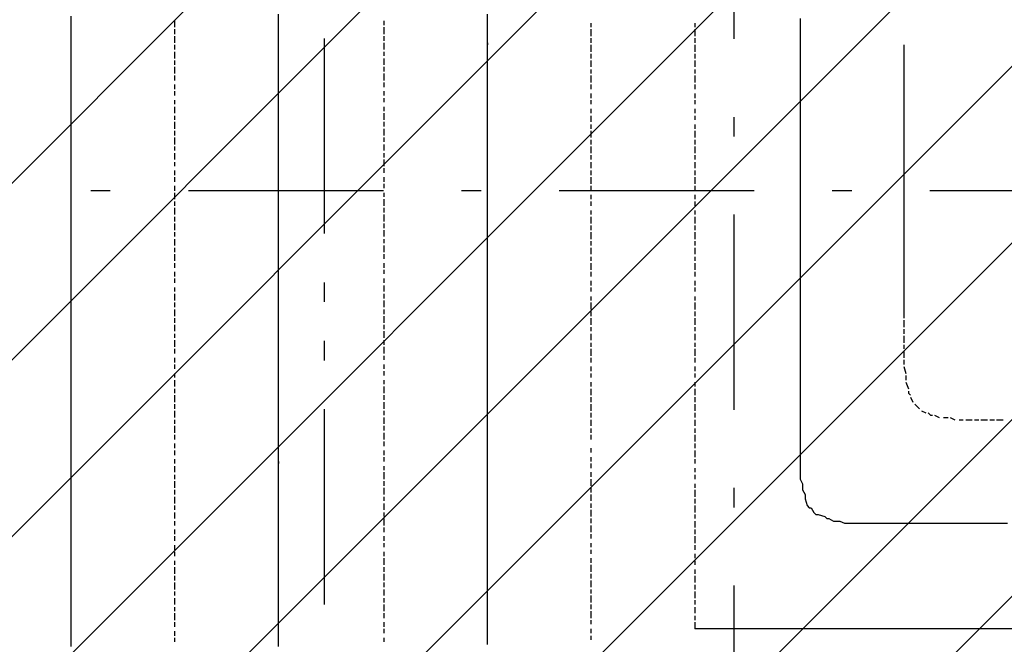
# Model space of a CAD drawing. Extents: x 997 to 109698, y 921 to 94021.
# Tile 394 of 656: x 16113 to 18005, y 37858 to 39058. Entities that reach past the tile are written whole.
import ezdxf

# ---------------------------------------------------------------- set-up
doc = ezdxf.new("R2010")
doc.units = 0
doc.header["$MEASUREMENT"] = 0
for name, color, linetype in [('12', 7, 'CONTINUOUS'), ('28', 7, 'CONTINUOUS'), ('40', 7, 'CONTINUOUS')]:
    doc.layers.add(name, color=color, linetype=linetype)

msp = doc.modelspace()

# ---------------------------------------------------------------- linework, layer by layer
at = {"layer": '12', "color": 5}
for p, q in [((16211.630503, 39055.563401), (16211.630503, 39064.563401)), ((16211.630503, 39043.563401), (16211.630503, 39055.563401)), ((16609.630503, 39055.563401), (16609.630503, 39068.563401)), ((16609.630503, 39047.563401), (16609.630503, 39055.563401)), ((17011.630503, 39055.563401), (17011.630503, 39068.563401)), ((17011.630503, 39047.563401), (17011.630503, 39055.563401)), ((17612.630503, 39060.563401), (17612.630503, 38289.563401)), ((16211.630503, 39034.563401), (16211.630503, 39043.563401)), ((16211.630503, 39026.563401), (16211.630503, 39034.563401)), ((16609.630503, 39039.563401), (16609.630503, 39047.563401)), ((16609.630503, 39026.563401), (16609.630503, 39039.563401)), ((17011.630503, 39039.563401), (17011.630503, 39047.563401)), ((17011.630503, 39026.563401), (17011.630503, 39039.563401)), ((16211.630503, 39013.563401), (16211.630503, 39026.563401)), ((16609.630503, 39017.563401), (16609.630503, 39026.563401)), ((16609.630503, 39009.563401), (16609.630503, 39017.563401)), ((17011.630503, 39017.563401), (17011.630503, 39026.563401)), ((17011.630503, 39005.563401), (17011.630503, 39017.563401)), ((16211.630503, 39005.563401), (16211.630503, 39013.563401)), ((16211.630503, 38992.563401), (16211.630503, 39005.563401)), ((16609.630503, 38996.563401), (16609.630503, 39009.563401)), ((17011.630503, 38996.563401), (17011.630503, 39005.563401)), ((16211.630503, 38983.563401), (16211.630503, 38992.563401)), ((16211.630503, 38975.563401), (16211.630503, 38983.563401)), ((16609.630503, 38988.563401), (16609.630503, 38996.563401)), ((16609.630503, 38975.563401), (16609.630503, 38988.563401)), ((17011.630503, 38988.563401), (17011.630503, 38996.563401)), ((17011.630503, 38975.563401), (17011.630503, 38988.563401)), ((16211.630503, 38962.563401), (16211.630503, 38975.563401)), ((16211.630503, 38954.563401), (16211.630503, 38962.563401)), ((16609.630503, 38967.563401), (16609.630503, 38975.563401)), ((16609.630503, 38958.563401), (16609.630503, 38967.563401)), ((17011.630503, 38967.563401), (17011.630503, 38975.563401)), ((17011.630503, 38958.563401), (17011.630503, 38967.563401)), ((16211.630503, 38945.563401), (16211.630503, 38954.563401)), ((16211.630503, 38933.563401), (16211.630503, 38945.563401)), ((16609.630503, 38945.563401), (16609.630503, 38958.563401)), ((16609.630503, 38937.563401), (16609.630503, 38945.563401)), ((17011.630503, 38945.563401), (17011.630503, 38958.563401)), ((17011.630503, 38937.563401), (17011.630503, 38945.563401)), ((16211.630503, 38924.563401), (16211.630503, 38933.563401)), ((16211.630503, 38916.563401), (16211.630503, 38924.563401)), ((16609.630503, 38928.563401), (16609.630503, 38937.563401)), ((16609.630503, 38916.563401), (16609.630503, 38928.563401)), ((17011.630503, 38928.563401), (17011.630503, 38937.563401)), ((17011.630503, 38916.563401), (17011.630503, 38928.563401)), ((16211.630503, 38903.563401), (16211.630503, 38916.563401)), ((16211.630503, 38895.563401), (16211.630503, 38903.563401)), ((16609.630503, 38907.563401), (16609.630503, 38916.563401)), ((16609.630503, 38899.563401), (16609.630503, 38907.563401)), ((17011.630503, 38907.563401), (17011.630503, 38916.563401)), ((17011.630503, 38895.563401), (17011.630503, 38907.563401)), ((16211.630503, 38882.563401), (16211.630503, 38895.563401)), ((16609.630503, 38886.563401), (16609.630503, 38899.563401)), ((16609.630503, 38878.563401), (16609.630503, 38886.563401)), ((17011.630503, 38886.563401), (17011.630503, 38895.563401)), ((17011.630503, 38878.563401), (17011.630503, 38886.563401)), ((16211.630503, 38873.563401), (16211.630503, 38882.563401)), ((16211.630503, 38865.563401), (16211.630503, 38873.563401)), ((16211.630503, 38852.563401), (16211.630503, 38865.563401)), ((16609.630503, 38865.563401), (16609.630503, 38878.563401)), ((16609.630503, 38856.563401), (16609.630503, 38865.563401)), ((17011.630503, 38865.563401), (17011.630503, 38878.563401)), ((17011.630503, 38856.563401), (17011.630503, 38865.563401)), ((16211.630503, 38844.563401), (16211.630503, 38852.563401)), ((16609.630503, 38848.563401), (16609.630503, 38856.563401)), ((16609.630503, 38835.563401), (16609.630503, 38848.563401)), ((17011.630503, 38848.563401), (17011.630503, 38856.563401)), ((17011.630503, 38835.563401), (17011.630503, 38848.563401)), ((16211.630503, 38835.563401), (16211.630503, 38844.563401)), ((16211.630503, 38823.563401), (16211.630503, 38835.563401)), ((16609.630503, 38827.563401), (16609.630503, 38835.563401)), ((16609.630503, 38818.563401), (16609.630503, 38827.563401)), ((17011.630503, 38827.563401), (17011.630503, 38835.563401)), ((17011.630503, 38818.563401), (17011.630503, 38827.563401)), ((16211.630503, 38814.563401), (16211.630503, 38823.563401)), ((16211.630503, 38806.563401), (16211.630503, 38814.563401)), ((16609.630503, 38806.563401), (16609.630503, 38818.563401)), ((17011.630503, 38806.563401), (17011.630503, 38818.563401)), ((16211.630503, 38793.563401), (16211.630503, 38806.563401)), ((16211.630503, 38784.563401), (16211.630503, 38793.563401)), ((16609.630503, 38797.563401), (16609.630503, 38806.563401)), ((16609.630503, 38789.563401), (16609.630503, 38797.563401)), ((16609.630503, 38776.563401), (16609.630503, 38789.563401)), ((17011.630503, 38797.563401), (17011.630503, 38806.563401)), ((17011.630503, 38784.563401), (17011.630503, 38797.563401)), ((16211.630503, 38776.563401), (16211.630503, 38784.563401)), ((16211.630503, 38763.563401), (16211.630503, 38776.563401)), ((16609.630503, 38768.563401), (16609.630503, 38776.563401)), ((17011.630503, 38776.563401), (17011.630503, 38784.563401)), ((17011.630503, 38768.563401), (17011.630503, 38776.563401)), ((16211.630503, 38755.563401), (16211.630503, 38763.563401)), ((16211.630503, 38742.563401), (16211.630503, 38755.563401)), ((16609.630503, 38755.563401), (16609.630503, 38768.563401)), ((16609.630503, 38746.563401), (16609.630503, 38755.563401)), ((17011.630503, 38755.563401), (17011.630503, 38768.563401)), ((17011.630503, 38746.563401), (17011.630503, 38755.563401)), ((16211.630503, 38734.563401), (16211.630503, 38742.563401)), ((16211.630503, 38725.563401), (16211.630503, 38734.563401)), ((16609.630503, 38738.563401), (16609.630503, 38746.563401)), ((16609.630503, 38725.563401), (16609.630503, 38738.563401)), ((17011.630503, 38738.563401), (17011.630503, 38746.563401)), ((17011.630503, 38725.563401), (17011.630503, 38738.563401)), ((16211.630503, 38713.563401), (16211.630503, 38725.563401)), ((16211.630503, 38704.563401), (16211.630503, 38713.563401)), ((16609.630503, 38717.563401), (16609.630503, 38725.563401)), ((16609.630503, 38708.563401), (16609.630503, 38717.563401)), ((17011.630503, 38717.563401), (17011.630503, 38725.563401)), ((17011.630503, 38708.563401), (17011.630503, 38717.563401)), ((16211.630503, 38696.563401), (16211.630503, 38704.563401)), ((16211.630503, 38683.563401), (16211.630503, 38696.563401)), ((16609.630503, 38696.563401), (16609.630503, 38708.563401)), ((16609.630503, 38687.563401), (16609.630503, 38696.563401)), ((17011.630503, 38696.563401), (17011.630503, 38708.563401)), ((17011.630503, 38687.563401), (17011.630503, 38696.563401)), ((16211.630503, 38674.563401), (16211.630503, 38683.563401)), ((16609.630503, 38679.563401), (16609.630503, 38687.563401)), ((16609.630503, 38666.563401), (16609.630503, 38679.563401)), ((17011.630503, 38674.563401), (17011.630503, 38687.563401)), ((16211.630503, 38666.563401), (16211.630503, 38674.563401)), ((16211.630503, 38653.563401), (16211.630503, 38666.563401)), ((16609.630503, 38657.563401), (16609.630503, 38666.563401)), ((16609.630503, 38645.563401), (16609.630503, 38657.563401)), ((17011.630503, 38666.563401), (17011.630503, 38674.563401)), ((17011.630503, 38657.563401), (17011.630503, 38666.563401)), ((17011.630503, 38645.563401), (17011.630503, 38657.563401)), ((16211.630503, 38645.563401), (16211.630503, 38653.563401)), ((16211.630503, 38632.563401), (16211.630503, 38645.563401)), ((16609.630503, 38636.563401), (16609.630503, 38645.563401)), ((17011.630503, 38636.563401), (17011.630503, 38645.563401)), ((16211.630503, 38624.563401), (16211.630503, 38632.563401)), ((16211.630503, 38615.563401), (16211.630503, 38624.563401)), ((16609.630503, 38628.563401), (16609.630503, 38636.563401)), ((16609.630503, 38615.563401), (16609.630503, 38628.563401)), ((17011.630503, 38628.563401), (17011.630503, 38636.563401)), ((17011.630503, 38615.563401), (17011.630503, 38628.563401)), ((16211.630503, 38602.563401), (16211.630503, 38615.563401)), ((16211.630503, 38594.563401), (16211.630503, 38602.563401)), ((16609.630503, 38607.563401), (16609.630503, 38615.563401)), ((16609.630503, 38598.563401), (16609.630503, 38607.563401)), ((17011.630503, 38607.563401), (17011.630503, 38615.563401)), ((17011.630503, 38598.563401), (17011.630503, 38607.563401)), ((16211.630503, 38586.563401), (16211.630503, 38594.563401)), ((16211.630503, 38573.563401), (16211.630503, 38586.563401)), ((16609.630503, 38586.563401), (16609.630503, 38598.563401)), ((16609.630503, 38577.563401), (16609.630503, 38586.563401)), ((17011.630503, 38586.563401), (17011.630503, 38598.563401)), ((17011.630503, 38577.563401), (17011.630503, 38586.563401)), ((16211.630503, 38564.563401), (16211.630503, 38573.563401)), ((16211.630503, 38556.563401), (16211.630503, 38564.563401)), ((16609.630503, 38569.563401), (16609.630503, 38577.563401)), ((16609.630503, 38556.563401), (16609.630503, 38569.563401)), ((17011.630503, 38564.563401), (17011.630503, 38577.563401)), ((17011.630503, 38556.563401), (17011.630503, 38564.563401)), ((16211.630503, 38543.563401), (16211.630503, 38556.563401)), ((16211.630503, 38535.563401), (16211.630503, 38543.563401)), ((16609.630503, 38547.563401), (16609.630503, 38556.563401)), ((16609.630503, 38539.563401), (16609.630503, 38547.563401)), ((17011.630503, 38547.563401), (17011.630503, 38556.563401)), ((17011.630503, 38535.563401), (17011.630503, 38547.563401)), ((16211.630503, 38522.563401), (16211.630503, 38535.563401)), ((16609.630503, 38526.563401), (16609.630503, 38539.563401)), ((16609.630503, 38518.563401), (16609.630503, 38526.563401)), ((17011.630503, 38526.563401), (17011.630503, 38535.563401)), ((17011.630503, 38518.563401), (17011.630503, 38526.563401)), ((16211.630503, 38514.563401), (16211.630503, 38522.563401)), ((16211.630503, 38505.563401), (16211.630503, 38514.563401)), ((16211.630503, 38492.563401), (16211.630503, 38505.563401)), ((16609.630503, 38505.563401), (16609.630503, 38518.563401)), ((16609.630503, 38497.563401), (16609.630503, 38505.563401)), ((17011.630503, 38505.563401), (17011.630503, 38518.563401)), ((17011.630503, 38497.563401), (17011.630503, 38505.563401)), ((16211.630503, 38484.563401), (16211.630503, 38492.563401)), ((16609.630503, 38488.563401), (16609.630503, 38497.563401)), ((16609.630503, 38475.563401), (16609.630503, 38488.563401)), ((17011.630503, 38488.563401), (17011.630503, 38497.563401)), ((17011.630503, 38475.563401), (17011.630503, 38488.563401)), ((16211.630503, 38475.563401), (16211.630503, 38484.563401)), ((16211.630503, 38463.563401), (16211.630503, 38475.563401)), ((16609.630503, 38467.563401), (16609.630503, 38475.563401)), ((16609.630503, 38459.563401), (16609.630503, 38467.563401)), ((17011.630503, 38467.563401), (17011.630503, 38475.563401)), ((17011.630503, 38459.563401), (17011.630503, 38467.563401)), ((16211.630503, 38454.563401), (16211.630503, 38463.563401)), ((16211.630503, 38446.563401), (16211.630503, 38454.563401)), ((16609.630503, 38446.563401), (16609.630503, 38459.563401)), ((17011.630503, 38446.563401), (17011.630503, 38459.563401)), ((16211.630503, 38433.563401), (16211.630503, 38446.563401)), ((16211.630503, 38425.563401), (16211.630503, 38433.563401)), ((16609.630503, 38437.563401), (16609.630503, 38446.563401)), ((16609.630503, 38429.563401), (16609.630503, 38437.563401)), ((16609.630503, 38416.563401), (16609.630503, 38429.563401)), ((17011.630503, 38437.563401), (17011.630503, 38446.563401)), ((17011.630503, 38425.563401), (17011.630503, 38437.563401)), ((16211.630503, 38412.563401), (16211.630503, 38425.563401)), ((16211.630503, 38404.563401), (16211.630503, 38412.563401)), ((16609.630503, 38408.563401), (16609.630503, 38416.563401)), ((17011.630503, 38416.563401), (17011.630503, 38425.563401)), ((17011.630503, 38408.563401), (17011.630503, 38416.563401)), ((16211.630503, 38395.563401), (16211.630503, 38404.563401)), ((16211.630503, 38382.563401), (16211.630503, 38395.563401)), ((16609.630503, 38395.563401), (16609.630503, 38408.563401)), ((16609.630503, 38387.563401), (16609.630503, 38395.563401)), ((17011.630503, 38395.563401), (17011.630503, 38408.563401)), ((17011.630503, 38387.563401), (17011.630503, 38395.563401)), ((16211.630503, 38374.563401), (16211.630503, 38382.563401)), ((16211.630503, 38365.563401), (16211.630503, 38374.563401)), ((16609.630503, 38378.563401), (16609.630503, 38387.563401)), ((16609.630503, 38365.563401), (16609.630503, 38378.563401)), ((17011.630503, 38378.563401), (17011.630503, 38387.563401)), ((17011.630503, 38365.563401), (17011.630503, 38378.563401)), ((16211.630503, 38353.563401), (16211.630503, 38365.563401)), ((16211.630503, 38344.563401), (16211.630503, 38353.563401)), ((16609.630503, 38357.563401), (16609.630503, 38365.563401)), ((16609.630503, 38348.563401), (16609.630503, 38357.563401)), ((17011.630503, 38357.563401), (17011.630503, 38365.563401)), ((17011.630503, 38348.563401), (17011.630503, 38357.563401)), ((16211.630503, 38336.563401), (16211.630503, 38344.563401)), ((16211.630503, 38323.563401), (16211.630503, 38336.563401)), ((16609.630503, 38336.563401), (16609.630503, 38348.563401)), ((16609.630503, 38327.563401), (16609.630503, 38336.563401)), ((17011.630503, 38336.563401), (17011.630503, 38348.563401)), ((17011.630503, 38327.563401), (17011.630503, 38336.563401)), ((16211.630503, 38315.563401), (16211.630503, 38323.563401)), ((16211.630503, 38302.563401), (16211.630503, 38315.563401)), ((16609.630503, 38319.563401), (16609.630503, 38327.563401)), ((16609.630503, 38306.563401), (16609.630503, 38319.563401)), ((17011.630503, 38315.563401), (17011.630503, 38327.563401)), ((17011.630503, 38306.563401), (17011.630503, 38315.563401)), ((16211.630503, 38293.563401), (16211.630503, 38302.563401)), ((16609.630503, 38298.563401), (16609.630503, 38306.563401)), ((16609.630503, 38285.563401), (16609.630503, 38298.563401)), ((17011.630503, 38298.563401), (17011.630503, 38306.563401)), ((17011.630503, 38285.563401), (17011.630503, 38298.563401)), ((16211.630503, 38285.563401), (16211.630503, 38293.563401)), ((16211.630503, 38272.563401), (16211.630503, 38285.563401)), ((16609.630503, 38277.563401), (16609.630503, 38285.563401)), ((17011.630503, 38277.563401), (17011.630503, 38285.563401)), ((17612.630503, 38289.563401), (17612.630503, 38285.563401)), ((17612.630503, 38285.563401), (17612.630503, 38272.563401)), ((16211.630503, 38264.563401), (16211.630503, 38272.563401)), ((16211.630503, 38255.563401), (16211.630503, 38264.563401)), ((16609.630503, 38268.563401), (16609.630503, 38277.563401)), ((16609.630503, 38255.563401), (16609.630503, 38268.563401)), ((17011.630503, 38268.563401), (17011.630503, 38277.563401)), ((17011.630503, 38255.563401), (17011.630503, 38268.563401)), ((17612.630503, 38272.563401), (17612.630503, 38264.563401)), ((17612.630503, 38264.563401), (17612.630503, 38255.563401)), ((16211.630503, 38243.563401), (16211.630503, 38255.563401)), ((16211.630503, 38234.563401), (16211.630503, 38243.563401)), ((16609.630503, 38247.563401), (16609.630503, 38255.563401)), ((16609.630503, 38238.563401), (16609.630503, 38247.563401)), ((17011.630503, 38247.563401), (17011.630503, 38255.563401)), ((17011.630503, 38238.563401), (17011.630503, 38247.563401)), ((17612.630503, 38255.563401), (17612.630503, 38243.563401)), ((17612.630503, 38243.563401), (17612.630503, 38234.563401)), ((16211.630503, 38226.563401), (16211.630503, 38234.563401)), ((16211.630503, 38213.563401), (16211.630503, 38226.563401)), ((16609.630503, 38226.563401), (16609.630503, 38238.563401)), ((16609.630503, 38217.563401), (16609.630503, 38226.563401)), ((17011.630503, 38226.563401), (17011.630503, 38238.563401)), ((17011.630503, 38217.563401), (17011.630503, 38226.563401)), ((17612.630503, 38234.563401), (17612.630503, 38226.563401)), ((17612.630503, 38226.563401), (17612.630503, 38213.563401)), ((16211.630503, 38205.563401), (16211.630503, 38213.563401)), ((16211.630503, 38192.563401), (16211.630503, 38205.563401)), ((16609.630503, 38209.563401), (16609.630503, 38217.563401)), ((16609.630503, 38196.563401), (16609.630503, 38205.563401)), ((17011.630503, 38205.563401), (17011.630503, 38217.563401)), ((17011.630503, 38196.563401), (17011.630503, 38205.563401)), ((17612.630503, 38213.563401), (17612.630503, 38205.563401)), ((17612.630503, 38205.563401), (17612.630503, 38192.563401)), ((16211.630503, 38183.563401), (16211.630503, 38192.563401)), ((16211.630503, 38175.563401), (16211.630503, 38183.563401)), ((16609.630503, 38183.563401), (16609.630503, 38196.563401)), ((16609.630503, 38175.563401), (16609.630503, 38183.563401)), ((17011.630503, 38188.563401), (17011.630503, 38196.563401)), ((17011.630503, 38175.563401), (17011.630503, 38188.563401)), ((17612.630503, 38192.563401), (17612.630503, 38183.563401)), ((17612.630503, 38183.563401), (17612.630503, 38175.563401)), ((16211.630503, 38162.563401), (16211.630503, 38175.563401)), ((16609.630503, 38166.563401), (16609.630503, 38175.563401)), ((16609.630503, 38154.563401), (16609.630503, 38166.563401)), ((17011.630503, 38166.563401), (17011.630503, 38175.563401)), ((17011.630503, 38158.563401), (17011.630503, 38166.563401)), ((16211.630503, 38154.563401), (16211.630503, 38162.563401)), ((16211.630503, 38145.563401), (16211.630503, 38154.563401)), ((16211.630503, 38133.563401), (16211.630503, 38145.563401)), ((16609.630503, 38145.563401), (16609.630503, 38154.563401)), ((16609.630503, 38137.563401), (16609.630503, 38145.563401)), ((17011.630503, 38145.563401), (17011.630503, 38158.563401)), ((17011.630503, 38137.563401), (17011.630503, 38145.563401)), ((17616.630503, 38162.563401), (17616.630503, 38154.563401)), ((17616.630503, 38154.563401), (17621.630503, 38145.563401)), ((17621.630503, 38145.563401), (17621.630503, 38137.563401)), ((16211.630503, 38124.563401), (16211.630503, 38133.563401)), ((16609.630503, 38124.563401), (16609.630503, 38137.563401)), ((17011.630503, 38128.563401), (17011.630503, 38137.563401)), ((17011.630503, 38116.563401), (17011.630503, 38128.563401)), ((17621.630503, 38137.563401), (17625.630503, 38124.563401)), ((16211.630503, 38116.563401), (16211.630503, 38124.563401)), ((16211.630503, 38103.563401), (16211.630503, 38116.563401)), ((16609.630503, 38116.563401), (16609.630503, 38124.563401)), ((16609.630503, 38103.563401), (16609.630503, 38116.563401)), ((17011.630503, 38107.563401), (17011.630503, 38116.563401)), ((17011.630503, 38094.563401), (17011.630503, 38107.563401)), ((17633.630503, 38120.563401), (17638.630503, 38111.563401)), ((17646.630503, 38107.563401), (17659.630503, 38103.563401)), ((16211.630503, 38094.563401), (16211.630503, 38103.563401)), ((16211.630503, 38086.563401), (16211.630503, 38094.563401)), ((16609.630503, 38094.563401), (16609.630503, 38103.563401)), ((16609.630503, 38086.563401), (16609.630503, 38094.563401)), ((17011.630503, 38086.563401), (17011.630503, 38094.563401)), ((17667.630503, 38099.563401), (17676.630503, 38094.563401)), ((17676.630503, 38094.563401), (17684.630503, 38094.563401)), ((17697.630503, 38090.563401), (17705.630503, 38090.563401)), ((17705.630503, 38090.563401), (17714.630503, 38090.563401)), ((17714.630503, 38090.563401), (17726.630503, 38090.563401)), ((17726.630503, 38090.563401), (17735.630503, 38090.563401)), ((17735.630503, 38090.563401), (17743.630503, 38090.563401)), ((17743.630503, 38090.563401), (17756.630503, 38090.563401)), ((17756.630503, 38090.563401), (17765.630503, 38090.563401)), ((17765.630503, 38090.563401), (17777.630503, 38090.563401)), ((17777.630503, 38090.563401), (17786.630503, 38090.563401)), ((17786.630503, 38090.563401), (17794.630503, 38090.563401)), ((17794.630503, 38090.563401), (17807.630503, 38090.563401)), ((17807.630503, 38090.563401), (17811.630503, 38090.563401)), ((17811.630503, 38090.563401), (17820.630503, 38090.563401)), ((17820.630503, 38090.563401), (17832.630503, 38090.563401)), ((17832.630503, 38090.563401), (17841.630503, 38090.563401)), ((17841.630503, 38090.563401), (17849.630503, 38090.563401)), ((17849.630503, 38090.563401), (17862.630503, 38090.563401)), ((17862.630503, 38090.563401), (17870.630503, 38090.563401)), ((17870.630503, 38090.563401), (17879.630503, 38090.563401)), ((17879.630503, 38090.563401), (17892.630503, 38090.563401)), ((17892.630503, 38090.563401), (17900.630503, 38090.563401)), ((17900.630503, 38090.563401), (17909.630503, 38090.563401)), ((17909.630503, 38090.563401), (17921.630503, 38090.563401)), ((17921.630503, 38090.563401), (17930.630503, 38090.563401)), ((17930.630503, 38090.563401), (17942.630503, 38090.563401)), ((17942.630503, 38090.563401), (17951.630503, 38090.563401)), ((17951.630503, 38090.563401), (17959.630503, 38090.563401)), ((17959.630503, 38090.563401), (17972.630503, 38090.563401)), ((17972.630503, 38090.563401), (17981.630503, 38090.563401)), ((17981.630503, 38090.563401), (17989.630503, 38090.563401)), ((17989.630503, 38090.563401), (18002.630503, 38090.563401)), ((18002.630503, 38090.563401), (18010.630503, 38090.563401)), ((16211.630503, 38073.563401), (16211.630503, 38086.563401)), ((16211.630503, 38065.563401), (16211.630503, 38073.563401)), ((16609.630503, 38073.563401), (16609.630503, 38086.563401)), ((16609.630503, 38065.563401), (16609.630503, 38073.563401)), ((17011.630503, 38078.563401), (17011.630503, 38086.563401)), ((17011.630503, 38065.563401), (17011.630503, 38078.563401)), ((16211.630503, 38052.563401), (16211.630503, 38065.563401)), ((16211.630503, 38044.563401), (16211.630503, 38052.563401)), ((16609.630503, 38056.563401), (16609.630503, 38065.563401)), ((16609.630503, 38044.563401), (16609.630503, 38056.563401)), ((17011.630503, 38056.563401), (17011.630503, 38065.563401)), ((17011.630503, 38048.563401), (17011.630503, 38056.563401)), ((16211.630503, 38035.563401), (16211.630503, 38044.563401)), ((16211.630503, 38023.563401), (16211.630503, 38035.563401)), ((16609.630503, 38035.563401), (16609.630503, 38044.563401)), ((16609.630503, 38027.563401), (16609.630503, 38035.563401)), ((17011.630503, 38035.563401), (17011.630503, 38048.563401)), ((17011.630503, 38027.563401), (17011.630503, 38035.563401)), ((16211.630503, 38014.563401), (16211.630503, 38023.563401)), ((16211.630503, 38006.563401), (16211.630503, 38014.563401)), ((16609.630503, 38014.563401), (16609.630503, 38027.563401)), ((16609.630503, 38006.563401), (16609.630503, 38014.563401)), ((17011.630503, 38018.563401), (17011.630503, 38027.563401)), ((17011.630503, 38006.563401), (17011.630503, 38018.563401)), ((16211.630503, 37993.563401), (16211.630503, 38006.563401)), ((16609.630503, 37993.563401), (16609.630503, 38006.563401)), ((17011.630503, 37997.563401), (17011.630503, 38006.563401)), ((17011.630503, 37984.563401), (17011.630503, 37997.563401)), ((16211.630503, 37984.563401), (16211.630503, 37993.563401)), ((16211.630503, 37976.563401), (16211.630503, 37984.563401)), ((16211.630503, 37963.563401), (16211.630503, 37976.563401)), ((16609.630503, 37984.563401), (16609.630503, 37993.563401)), ((16609.630503, 37976.563401), (16609.630503, 37984.563401)), ((16609.630503, 37963.563401), (16609.630503, 37976.563401)), ((17011.630503, 37976.563401), (17011.630503, 37984.563401)), ((17011.630503, 37967.563401), (17011.630503, 37976.563401)), ((16211.630503, 37955.563401), (16211.630503, 37963.563401)), ((16609.630503, 37955.563401), (16609.630503, 37963.563401)), ((17011.630503, 37955.563401), (17011.630503, 37967.563401)), ((16211.630503, 37942.563401), (16211.630503, 37955.563401)), ((16211.630503, 37934.563401), (16211.630503, 37942.563401)), ((16609.630503, 37946.563401), (16609.630503, 37955.563401)), ((16609.630503, 37934.563401), (16609.630503, 37946.563401)), ((17011.630503, 37946.563401), (17011.630503, 37955.563401)), ((17011.630503, 37938.563401), (17011.630503, 37946.563401)), ((17011.630503, 37925.563401), (17011.630503, 37938.563401)), ((16211.630503, 37925.563401), (16211.630503, 37934.563401)), ((16211.630503, 37912.563401), (16211.630503, 37925.563401)), ((16609.630503, 37925.563401), (16609.630503, 37934.563401)), ((16609.630503, 37917.563401), (16609.630503, 37925.563401)), ((17011.630503, 37917.563401), (17011.630503, 37925.563401)), ((16211.630503, 37904.563401), (16211.630503, 37912.563401)), ((16211.630503, 37896.563401), (16211.630503, 37904.563401)), ((16609.630503, 37904.563401), (16609.630503, 37917.563401)), ((16609.630503, 37896.563401), (16609.630503, 37904.563401)), ((17011.630503, 37908.563401), (17011.630503, 37917.563401)), ((17011.630503, 37896.563401), (17011.630503, 37908.563401)), ((16211.630503, 37883.563401), (16211.630503, 37896.563401)), ((16211.630503, 37874.563401), (16211.630503, 37883.563401)), ((16609.630503, 37887.563401), (16609.630503, 37896.563401)), ((16609.630503, 37874.563401), (16609.630503, 37887.563401)), ((17011.630503, 37887.563401), (17011.630503, 37896.563401)), ((17011.630503, 37879.563401), (17011.630503, 37887.563401)), ((16211.630503, 37866.563401), (16211.630503, 37874.563401)), ((16211.630503, 37853.563401), (16211.630503, 37866.563401)), ((16609.630503, 37866.563401), (16609.630503, 37874.563401)), ((16609.630503, 37853.563401), (16609.630503, 37866.563401)), ((17011.630503, 37866.563401), (17011.630503, 37879.563401)), ((17011.630503, 37857.563401), (17011.630503, 37866.563401))]:
    msp.add_line(p, q, dxfattribs=at)
at = {"layer": '12', "color": 1}
for p, q in [((16410.630503, 39043.563401), (16410.630503, 39055.563401)), ((16812.630503, 39047.563401), (16812.630503, 39055.563401)), ((16410.630503, 39030.563401), (16410.630503, 39039.563401)), ((16812.630503, 39030.563401), (16812.630503, 39043.563401)), ((17210.630503, 39043.563401), (17210.630503, 39051.563401)), ((17210.630503, 39026.563401), (17210.630503, 39039.563401)), ((17409.630503, 39051.563401), (17409.630503, 39043.563401)), ((17409.630503, 39039.563401), (17409.630503, 39026.563401)), ((16410.630503, 39013.563401), (16410.630503, 39026.563401)), ((16812.630503, 39017.563401), (16812.630503, 39026.563401)), ((17210.630503, 39013.563401), (17210.630503, 39022.563401)), ((17409.630503, 39022.563401), (17409.630503, 39013.563401)), ((16410.630503, 39000.563401), (16410.630503, 39009.563401)), ((16812.630503, 39000.563401), (16812.630503, 39013.563401)), ((17210.630503, 38996.563401), (17210.630503, 39009.563401)), ((17409.630503, 39009.563401), (17409.630503, 38996.563401)), ((17811.630503, 39009.563401), (17811.630503, 38488.563401)), ((16410.630503, 38983.563401), (16410.630503, 38996.563401)), ((16410.630503, 38971.563401), (16410.630503, 38979.563401)), ((16812.630503, 38988.563401), (16812.630503, 38996.563401)), ((16812.630503, 38971.563401), (16812.630503, 38983.563401)), ((17210.630503, 38983.563401), (17210.630503, 38992.563401)), ((17210.630503, 38967.563401), (17210.630503, 38979.563401)), ((17409.630503, 38992.563401), (17409.630503, 38983.563401)), ((17409.630503, 38979.563401), (17409.630503, 38967.563401)), ((16410.630503, 38954.563401), (16410.630503, 38967.563401)), ((16812.630503, 38958.563401), (16812.630503, 38967.563401)), ((17210.630503, 38954.563401), (17210.630503, 38962.563401)), ((17409.630503, 38962.563401), (17409.630503, 38954.563401)), ((16410.630503, 38941.563401), (16410.630503, 38950.563401)), ((16812.630503, 38941.563401), (16812.630503, 38954.563401)), ((17210.630503, 38937.563401), (17210.630503, 38950.563401)), ((17409.630503, 38950.563401), (17409.630503, 38937.563401)), ((16410.630503, 38924.563401), (16410.630503, 38933.563401)), ((16812.630503, 38928.563401), (16812.630503, 38937.563401)), ((17210.630503, 38924.563401), (17210.630503, 38933.563401)), ((17409.630503, 38933.563401), (17409.630503, 38924.563401)), ((16410.630503, 38912.563401), (16410.630503, 38920.563401)), ((16410.630503, 38895.563401), (16410.630503, 38903.563401)), ((16812.630503, 38912.563401), (16812.630503, 38920.563401)), ((16812.630503, 38899.563401), (16812.630503, 38907.563401)), ((17210.630503, 38907.563401), (17210.630503, 38916.563401)), ((17210.630503, 38895.563401), (17210.630503, 38903.563401)), ((17409.630503, 38916.563401), (17409.630503, 38907.563401)), ((17409.630503, 38903.563401), (17409.630503, 38895.563401)), ((16410.630503, 38878.563401), (16410.630503, 38890.563401)), ((16812.630503, 38882.563401), (16812.630503, 38890.563401)), ((17210.630503, 38878.563401), (17210.630503, 38886.563401)), ((17409.630503, 38886.563401), (17409.630503, 38878.563401)), ((16410.630503, 38865.563401), (16410.630503, 38873.563401)), ((16812.630503, 38865.563401), (16812.630503, 38878.563401)), ((17210.630503, 38861.563401), (17210.630503, 38873.563401)), ((17409.630503, 38873.563401), (17409.630503, 38865.563401)), ((16410.630503, 38848.563401), (16410.630503, 38861.563401)), ((16812.630503, 38852.563401), (16812.630503, 38861.563401)), ((16812.630503, 38835.563401), (16812.630503, 38848.563401)), ((17210.630503, 38848.563401), (17210.630503, 38856.563401)), ((17409.630503, 38856.563401), (17409.630503, 38848.563401)), ((16410.630503, 38835.563401), (16410.630503, 38844.563401)), ((16410.630503, 38818.563401), (16410.630503, 38831.563401)), ((16812.630503, 38823.563401), (16812.630503, 38831.563401)), ((17210.630503, 38831.563401), (17210.630503, 38844.563401)), ((17210.630503, 38818.563401), (17210.630503, 38827.563401)), ((17409.630503, 38844.563401), (17409.630503, 38831.563401)), ((17409.630503, 38827.563401), (17409.630503, 38818.563401)), ((16410.630503, 38806.563401), (16410.630503, 38814.563401)), ((16812.630503, 38806.563401), (16812.630503, 38818.563401)), ((17210.630503, 38801.563401), (17210.630503, 38814.563401)), ((17409.630503, 38814.563401), (17409.630503, 38801.563401)), ((16410.630503, 38789.563401), (16410.630503, 38801.563401)), ((16812.630503, 38793.563401), (16812.630503, 38801.563401)), ((16812.630503, 38776.563401), (16812.630503, 38789.563401)), ((17210.630503, 38789.563401), (17210.630503, 38797.563401)), ((17409.630503, 38797.563401), (17409.630503, 38789.563401)), ((16410.630503, 38776.563401), (16410.630503, 38784.563401)), ((16812.630503, 38763.563401), (16812.630503, 38772.563401)), ((17210.630503, 38772.563401), (17210.630503, 38784.563401)), ((17409.630503, 38784.563401), (17409.630503, 38772.563401)), ((16410.630503, 38759.563401), (16410.630503, 38768.563401)), ((16410.630503, 38746.563401), (16410.630503, 38755.563401)), ((16812.630503, 38746.563401), (16812.630503, 38755.563401)), ((17210.630503, 38759.563401), (17210.630503, 38768.563401)), ((17210.630503, 38742.563401), (17210.630503, 38755.563401)), ((17409.630503, 38768.563401), (17409.630503, 38759.563401)), ((17409.630503, 38755.563401), (17409.630503, 38742.563401)), ((16410.630503, 38729.563401), (16410.630503, 38738.563401)), ((16812.630503, 38734.563401), (16812.630503, 38742.563401)), ((17210.630503, 38729.563401), (17210.630503, 38738.563401)), ((17409.630503, 38738.563401), (17409.630503, 38729.563401)), ((16410.630503, 38713.563401), (16410.630503, 38725.563401)), ((16812.630503, 38717.563401), (16812.630503, 38725.563401)), ((16812.630503, 38700.563401), (16812.630503, 38713.563401)), ((17210.630503, 38713.563401), (17210.630503, 38721.563401)), ((17409.630503, 38721.563401), (17409.630503, 38713.563401)), ((16410.630503, 38700.563401), (16410.630503, 38708.563401)), ((16410.630503, 38683.563401), (16410.630503, 38696.563401)), ((16812.630503, 38687.563401), (16812.630503, 38696.563401)), ((17210.630503, 38700.563401), (17210.630503, 38708.563401)), ((17409.630503, 38708.563401), (17409.630503, 38700.563401)), ((16410.630503, 38670.563401), (16410.630503, 38679.563401)), ((16812.630503, 38670.563401), (16812.630503, 38683.563401)), ((17210.630503, 38683.563401), (17210.630503, 38691.563401)), ((17210.630503, 38666.563401), (17210.630503, 38679.563401)), ((17409.630503, 38691.563401), (17409.630503, 38683.563401)), ((17409.630503, 38679.563401), (17409.630503, 38666.563401)), ((16410.630503, 38653.563401), (16410.630503, 38666.563401)), ((16812.630503, 38657.563401), (16812.630503, 38666.563401)), ((17210.630503, 38653.563401), (17210.630503, 38662.563401)), ((17409.630503, 38662.563401), (17409.630503, 38653.563401)), ((16410.630503, 38641.563401), (16410.630503, 38649.563401)), ((16812.630503, 38641.563401), (16812.630503, 38653.563401)), ((17210.630503, 38636.563401), (17210.630503, 38649.563401)), ((17409.630503, 38649.563401), (17409.630503, 38636.563401)), ((16410.630503, 38624.563401), (16410.630503, 38636.563401)), ((16410.630503, 38611.563401), (16410.630503, 38619.563401)), ((16812.630503, 38628.563401), (16812.630503, 38636.563401)), ((16812.630503, 38611.563401), (16812.630503, 38624.563401)), ((17210.630503, 38624.563401), (17210.630503, 38632.563401)), ((17210.630503, 38607.563401), (17210.630503, 38619.563401)), ((17409.630503, 38632.563401), (17409.630503, 38624.563401)), ((17409.630503, 38619.563401), (17409.630503, 38607.563401)), ((16410.630503, 38594.563401), (16410.630503, 38607.563401)), ((16812.630503, 38598.563401), (16812.630503, 38607.563401)), ((17210.630503, 38594.563401), (17210.630503, 38602.563401)), ((17409.630503, 38602.563401), (17409.630503, 38594.563401)), ((16410.630503, 38581.563401), (16410.630503, 38590.563401)), ((16812.630503, 38581.563401), (16812.630503, 38590.563401)), ((17210.630503, 38577.563401), (17210.630503, 38590.563401)), ((17409.630503, 38590.563401), (17409.630503, 38577.563401)), ((16410.630503, 38564.563401), (16410.630503, 38573.563401)), ((16812.630503, 38569.563401), (16812.630503, 38577.563401)), ((17210.630503, 38564.563401), (17210.630503, 38573.563401)), ((17409.630503, 38573.563401), (17409.630503, 38564.563401)), ((16410.630503, 38552.563401), (16410.630503, 38560.563401)), ((16410.630503, 38535.563401), (16410.630503, 38543.563401)), ((16812.630503, 38552.563401), (16812.630503, 38560.563401)), ((16812.630503, 38535.563401), (16812.630503, 38547.563401)), ((17210.630503, 38547.563401), (17210.630503, 38556.563401)), ((17210.630503, 38535.563401), (17210.630503, 38543.563401)), ((17409.630503, 38556.563401), (17409.630503, 38547.563401)), ((17409.630503, 38543.563401), (17409.630503, 38535.563401)), ((16410.630503, 38518.563401), (16410.630503, 38531.563401)), ((16812.630503, 38522.563401), (16812.630503, 38531.563401)), ((17210.630503, 38518.563401), (17210.630503, 38526.563401)), ((17409.630503, 38526.563401), (17409.630503, 38518.563401)), ((16410.630503, 38505.563401), (16410.630503, 38514.563401)), ((16812.630503, 38505.563401), (16812.630503, 38518.563401)), ((17210.630503, 38501.563401), (17210.630503, 38514.563401)), ((17409.630503, 38514.563401), (17409.630503, 38501.563401)), ((16410.630503, 38488.563401), (16410.630503, 38501.563401)), ((16812.630503, 38492.563401), (16812.630503, 38501.563401)), ((16812.630503, 38475.563401), (16812.630503, 38488.563401)), ((17210.630503, 38488.563401), (17210.630503, 38497.563401)), ((17409.630503, 38497.563401), (17409.630503, 38488.563401)), ((17811.630503, 38488.563401), (17811.630503, 38484.563401)), ((16410.630503, 38475.563401), (16410.630503, 38484.563401)), ((16410.630503, 38459.563401), (16410.630503, 38471.563401)), ((16812.630503, 38463.563401), (16812.630503, 38471.563401)), ((17210.630503, 38471.563401), (17210.630503, 38484.563401)), ((17210.630503, 38459.563401), (17210.630503, 38467.563401)), ((17409.630503, 38484.563401), (17409.630503, 38471.563401)), ((17409.630503, 38467.563401), (17409.630503, 38459.563401)), ((17811.630503, 38480.563401), (17811.630503, 38467.563401)), ((16410.630503, 38446.563401), (16410.630503, 38454.563401)), ((16812.630503, 38446.563401), (16812.630503, 38459.563401)), ((17210.630503, 38442.563401), (17210.630503, 38454.563401)), ((17409.630503, 38454.563401), (17409.630503, 38442.563401)), ((17811.630503, 38463.563401), (17811.630503, 38454.563401)), ((17811.630503, 38450.563401), (17811.630503, 38437.563401)), ((16410.630503, 38429.563401), (16410.630503, 38442.563401)), ((16812.630503, 38433.563401), (16812.630503, 38442.563401)), ((16812.630503, 38416.563401), (16812.630503, 38429.563401)), ((17210.630503, 38429.563401), (17210.630503, 38437.563401)), ((17409.630503, 38437.563401), (17409.630503, 38429.563401)), ((17811.630503, 38433.563401), (17811.630503, 38425.563401)), ((16410.630503, 38416.563401), (16410.630503, 38425.563401)), ((16812.630503, 38404.563401), (16812.630503, 38412.563401)), ((17210.630503, 38412.563401), (17210.630503, 38425.563401)), ((17409.630503, 38425.563401), (17409.630503, 38412.563401)), ((17811.630503, 38420.563401), (17811.630503, 38408.563401)), ((16410.630503, 38399.563401), (16410.630503, 38408.563401)), ((16410.630503, 38387.563401), (16410.630503, 38395.563401)), ((16812.630503, 38387.563401), (16812.630503, 38395.563401)), ((17210.630503, 38399.563401), (17210.630503, 38408.563401)), ((17210.630503, 38382.563401), (17210.630503, 38391.563401)), ((17409.630503, 38408.563401), (17409.630503, 38399.563401)), ((17409.630503, 38391.563401), (17409.630503, 38382.563401)), ((17811.630503, 38404.563401), (17811.630503, 38395.563401)), ((17811.630503, 38391.563401), (17815.630503, 38378.563401)), ((16410.630503, 38370.563401), (16410.630503, 38378.563401)), ((16812.630503, 38374.563401), (16812.630503, 38382.563401)), ((17210.630503, 38370.563401), (17210.630503, 38378.563401)), ((17409.630503, 38378.563401), (17409.630503, 38370.563401)), ((17815.630503, 38374.563401), (17815.630503, 38365.563401)), ((16410.630503, 38353.563401), (16410.630503, 38365.563401)), ((16812.630503, 38357.563401), (16812.630503, 38365.563401)), ((16812.630503, 38340.563401), (16812.630503, 38353.563401)), ((17210.630503, 38353.563401), (17210.630503, 38361.563401)), ((17409.630503, 38361.563401), (17409.630503, 38353.563401)), ((17815.630503, 38361.563401), (17820.630503, 38348.563401)), ((16410.630503, 38340.563401), (16410.630503, 38348.563401)), ((16410.630503, 38323.563401), (16410.630503, 38336.563401)), ((16812.630503, 38327.563401), (16812.630503, 38336.563401)), ((17210.630503, 38336.563401), (17210.630503, 38348.563401)), ((17409.630503, 38348.563401), (17409.630503, 38336.563401)), ((16410.630503, 38310.563401), (16410.630503, 38319.563401)), ((16812.630503, 38310.563401), (16812.630503, 38323.563401)), ((17210.630503, 38323.563401), (17210.630503, 38332.563401)), ((17210.630503, 38306.563401), (17210.630503, 38319.563401)), ((17409.630503, 38332.563401), (17409.630503, 38323.563401)), ((17409.630503, 38319.563401), (17409.630503, 38306.563401)), ((17824.630503, 38332.563401), (17828.630503, 38323.563401)), ((17832.630503, 38319.563401), (17841.630503, 38310.563401)), ((16410.630503, 38293.563401), (16410.630503, 38306.563401)), ((16812.630503, 38298.563401), (16812.630503, 38306.563401)), ((17210.630503, 38293.563401), (17210.630503, 38302.563401)), ((17409.630503, 38302.563401), (17409.630503, 38293.563401)), ((17845.630503, 38306.563401), (17853.630503, 38302.563401)), ((17870.630503, 38298.563401), (17879.630503, 38293.563401)), ((16410.630503, 38281.563401), (16410.630503, 38289.563401)), ((16812.630503, 38281.563401), (16812.630503, 38293.563401)), ((17210.630503, 38277.563401), (17210.630503, 38289.563401)), ((17409.630503, 38289.563401), (17409.630503, 38277.563401)), ((17887.630503, 38293.563401), (17896.630503, 38293.563401)), ((17900.630503, 38293.563401), (17909.630503, 38289.563401)), ((17917.630503, 38289.563401), (17925.630503, 38289.563401)), ((17930.630503, 38289.563401), (17942.630503, 38289.563401)), ((17947.630503, 38289.563401), (17955.630503, 38289.563401)), ((17959.630503, 38289.563401), (17972.630503, 38289.563401)), ((17976.630503, 38289.563401), (17985.630503, 38289.563401)), ((17989.630503, 38289.563401), (18002.630503, 38289.563401)), ((16410.630503, 38264.563401), (16410.630503, 38277.563401)), ((16410.630503, 38251.563401), (16410.630503, 38260.563401)), ((16812.630503, 38268.563401), (16812.630503, 38277.563401)), ((16812.630503, 38251.563401), (16812.630503, 38264.563401)), ((17210.630503, 38264.563401), (17210.630503, 38272.563401)), ((17210.630503, 38251.563401), (17210.630503, 38260.563401)), ((17409.630503, 38272.563401), (17409.630503, 38264.563401)), ((17409.630503, 38260.563401), (17409.630503, 38247.563401)), ((16410.630503, 38234.563401), (16410.630503, 38243.563401)), ((16812.630503, 38238.563401), (16812.630503, 38247.563401)), ((17409.630503, 38243.563401), (17409.630503, 38234.563401)), ((16410.630503, 38221.563401), (16410.630503, 38230.563401)), ((16812.630503, 38221.563401), (16812.630503, 38230.563401)), ((17210.630503, 38226.563401), (17210.630503, 38234.563401)), ((17409.630503, 38230.563401), (17409.630503, 38217.563401)), ((16410.630503, 38205.563401), (16410.630503, 38213.563401)), ((16812.630503, 38209.563401), (16812.630503, 38217.563401)), ((17210.630503, 38209.563401), (17210.630503, 38217.563401)), ((17210.630503, 38196.563401), (17210.630503, 38205.563401)), ((17409.630503, 38213.563401), (17409.630503, 38205.563401)), ((16410.630503, 38188.563401), (16410.630503, 38200.563401)), ((16410.630503, 38175.563401), (16410.630503, 38183.563401)), ((16812.630503, 38192.563401), (16812.630503, 38200.563401)), ((16812.630503, 38175.563401), (16812.630503, 38188.563401)), ((17210.630503, 38179.563401), (17210.630503, 38188.563401)), ((17409.630503, 38196.563401), (17409.630503, 38188.563401)), ((17409.630503, 38183.563401), (17409.630503, 38175.563401)), ((16410.630503, 38158.563401), (16410.630503, 38171.563401)), ((16812.630503, 38162.563401), (16812.630503, 38171.563401)), ((17210.630503, 38162.563401), (17210.630503, 38175.563401)), ((17409.630503, 38166.563401), (17409.630503, 38158.563401)), ((16410.630503, 38145.563401), (16410.630503, 38154.563401)), ((16812.630503, 38145.563401), (16812.630503, 38158.563401)), ((17210.630503, 38149.563401), (17210.630503, 38158.563401)), ((17210.630503, 38133.563401), (17210.630503, 38145.563401)), ((17409.630503, 38154.563401), (17409.630503, 38141.563401)), ((16410.630503, 38128.563401), (16410.630503, 38141.563401)), ((16812.630503, 38133.563401), (16812.630503, 38141.563401)), ((16812.630503, 38116.563401), (16812.630503, 38128.563401)), ((17210.630503, 38120.563401), (17210.630503, 38128.563401)), ((17409.630503, 38137.563401), (17409.630503, 38128.563401)), ((16410.630503, 38116.563401), (16410.630503, 38124.563401)), ((16410.630503, 38099.563401), (16410.630503, 38111.563401)), ((16812.630503, 38103.563401), (16812.630503, 38111.563401)), ((17210.630503, 38103.563401), (17210.630503, 38116.563401)), ((17409.630503, 38124.563401), (17409.630503, 38111.563401)), ((17409.630503, 38107.563401), (17409.630503, 38099.563401)), ((16410.630503, 38086.563401), (16410.630503, 38094.563401)), ((16812.630503, 38086.563401), (16812.630503, 38099.563401)), ((17210.630503, 38090.563401), (17210.630503, 38099.563401)), ((17409.630503, 38094.563401), (17409.630503, 38082.563401)), ((16410.630503, 38069.563401), (16410.630503, 38078.563401)), ((16812.630503, 38073.563401), (16812.630503, 38082.563401)), ((17210.630503, 38073.563401), (17210.630503, 38086.563401)), ((17210.630503, 38061.563401), (17210.630503, 38069.563401)), ((17409.630503, 38078.563401), (17409.630503, 38069.563401)), ((16410.630503, 38056.563401), (16410.630503, 38065.563401)), ((16812.630503, 38056.563401), (16812.630503, 38065.563401)), ((16812.630503, 38044.563401), (16812.630503, 38052.563401)), ((17210.630503, 38044.563401), (17210.630503, 38052.563401)), ((17409.630503, 38065.563401), (17409.630503, 38052.563401)), ((16410.630503, 38039.563401), (16410.630503, 38048.563401)), ((16410.630503, 38027.563401), (16410.630503, 38035.563401)), ((16812.630503, 38027.563401), (16812.630503, 38035.563401)), ((17210.630503, 38031.563401), (17210.630503, 38039.563401)), ((17409.630503, 38048.563401), (17409.630503, 38039.563401)), ((16410.630503, 38010.563401), (16410.630503, 38018.563401)), ((16812.630503, 38010.563401), (16812.630503, 38023.563401)), ((17210.630503, 38014.563401), (17210.630503, 38023.563401)), ((17409.630503, 38031.563401), (17409.630503, 38023.563401)), ((17409.630503, 38018.563401), (17409.630503, 38010.563401)), ((16410.630503, 37993.563401), (16410.630503, 38006.563401)), ((16812.630503, 37997.563401), (16812.630503, 38006.563401)), ((17210.630503, 37997.563401), (17210.630503, 38010.563401)), ((17409.630503, 38001.563401), (17409.630503, 37993.563401)), ((16410.630503, 37980.563401), (16410.630503, 37989.563401)), ((16410.630503, 37963.563401), (16410.630503, 37976.563401)), ((16812.630503, 37980.563401), (16812.630503, 37993.563401)), ((16812.630503, 37967.563401), (16812.630503, 37976.563401)), ((17210.630503, 37984.563401), (17210.630503, 37993.563401)), ((17210.630503, 37967.563401), (17210.630503, 37980.563401)), ((17409.630503, 37989.563401), (17409.630503, 37976.563401)), ((16410.630503, 37951.563401), (16410.630503, 37959.563401)), ((16812.630503, 37951.563401), (16812.630503, 37963.563401)), ((17210.630503, 37955.563401), (17210.630503, 37963.563401)), ((17409.630503, 37972.563401), (17409.630503, 37963.563401)), ((17409.630503, 37959.563401), (17409.630503, 37946.563401)), ((16410.630503, 37934.563401), (16410.630503, 37946.563401)), ((16812.630503, 37938.563401), (16812.630503, 37946.563401)), ((17210.630503, 37938.563401), (17210.630503, 37951.563401)), ((17409.630503, 37942.563401), (17409.630503, 37934.563401)), ((16410.630503, 37921.563401), (16410.630503, 37929.563401)), ((16812.630503, 37921.563401), (16812.630503, 37934.563401)), ((17210.630503, 37925.563401), (17210.630503, 37934.563401)), ((17210.630503, 37908.563401), (17210.630503, 37921.563401)), ((17409.630503, 37929.563401), (17409.630503, 37917.563401)), ((16410.630503, 37904.563401), (16410.630503, 37917.563401)), ((16410.630503, 37891.563401), (16410.630503, 37900.563401)), ((16812.630503, 37908.563401), (16812.630503, 37917.563401)), ((16812.630503, 37891.563401), (16812.630503, 37900.563401)), ((17210.630503, 37896.563401), (17210.630503, 37904.563401)), ((17409.630503, 37912.563401), (17409.630503, 37904.563401)), ((17409.630503, 37900.563401), (17409.630503, 37887.563401)), ((16410.630503, 37874.563401), (16410.630503, 37883.563401)), ((16812.630503, 37879.563401), (16812.630503, 37887.563401)), ((17210.630503, 37879.563401), (17210.630503, 37887.563401)), ((18611.630503, 37887.563401), (17409.630503, 37887.563401)), ((16410.630503, 37862.563401), (16410.630503, 37870.563401)), ((16812.630503, 37862.563401), (16812.630503, 37870.563401)), ((17210.630503, 37866.563401), (17210.630503, 37874.563401))]:
    msp.add_line(p, q, dxfattribs=at)
at = {"layer": '12', "color": 5}
for points in [[(17011.630503, 39005.563401), (17011.630503, 39013.563401), (17011.630503, 39009.563401)], [(17612.630503, 38175.563401), (17616.630503, 38166.563401), (17616.630503, 38162.563401)], [(17625.630503, 38124.563401), (17629.630503, 38120.563401), (17633.630503, 38120.563401)], [(17638.630503, 38111.563401), (17642.630503, 38107.563401), (17646.630503, 38107.563401)], [(17659.630503, 38103.563401), (17663.630503, 38099.563401), (17667.630503, 38099.563401)], [(17684.630503, 38094.563401), (17688.630503, 38094.563401), (17697.630503, 38090.563401)]]:
    msp.add_lwpolyline(points, dxfattribs=at)
at = {"layer": '12', "color": 1}
for points in [[(17820.630503, 38344.563401), (17820.630503, 38340.563401), (17824.630503, 38336.563401)], [(17858.630503, 38302.563401), (17862.630503, 38298.563401), (17866.630503, 38298.563401)]]:
    msp.add_lwpolyline(points, dxfattribs=at)
at = {"layer": '12', "color": 5}
msp.add_lwpolyline([(16609.630503, 38209.563401), (16609.630503, 38205.563401), (16609.630503, 38209.563401)], close=True, dxfattribs=at)
at = {"layer": '28', "color": 2}
for p, q in [((14872.636205, 37519.15234), (36039.439102, 58685.955237)), ((14872.636205, 37179.741085), (36378.850357, 58685.955237)), ((36718.261612, 58685.955237), (14872.636205, 36840.32983)), ((36822.636205, 58450.918575), (14872.636205, 36500.918575)), ((36822.636205, 58111.50732), (14872.636205, 36161.50732)), ((36822.636205, 57772.096065), (14872.636205, 35822.096065)), ((14872.636205, 35482.68481), (36822.636205, 57432.68481)), ((15100.315887, 35370.953237), (36822.636205, 57093.273555)), ((15439.727142, 35370.953237), (36822.636205, 56753.8623))]:
    msp.add_line(p, q, dxfattribs=at)
at = {"layer": '28', "color": 4}
for p, q in [((17485.630503, 39021.063401), (17485.630503, 39396.063401)), ((16811.630503, 38729.563401), (16436.630503, 38729.563401)), ((17524.130503, 38729.563401), (17149.130503, 38729.563401)), ((18236.630503, 38729.563401), (17861.630503, 38729.563401)), ((17485.630503, 38308.563401), (17485.630503, 38683.563401)), ((17485.630503, 37596.063401), (17485.630503, 37971.063401))]:
    msp.add_line(p, q, dxfattribs=at)
at = {"layer": '28', "color": 4, "linetype": 'Continuous'}
for p, q in [((17485.630503, 38833.563401), (17485.630503, 38871.063401)), ((16286.630503, 38729.563401), (16249.130503, 38729.563401)), ((16999.130503, 38729.563401), (16961.630503, 38729.563401)), ((17711.630503, 38729.563401), (17674.130503, 38729.563401)), ((17485.630503, 38121.063401), (17485.630503, 38158.563401))]:
    msp.add_line(p, q, dxfattribs=at)
at = {"layer": '40', "color": 8, "linetype": 'Continuous'}
for p, q in [((16697.636205, 39022.204238), (16697.636205, 38647.204238)), ((16697.636205, 38553.454238), (16697.636205, 38515.954238)), ((16697.636205, 38440.954238), (16697.636205, 38403.454238)), ((16697.636205, 38309.704238), (16697.636205, 37934.704238))]:
    msp.add_line(p, q, dxfattribs=at)

doc.saveas('drawing.dxf')
